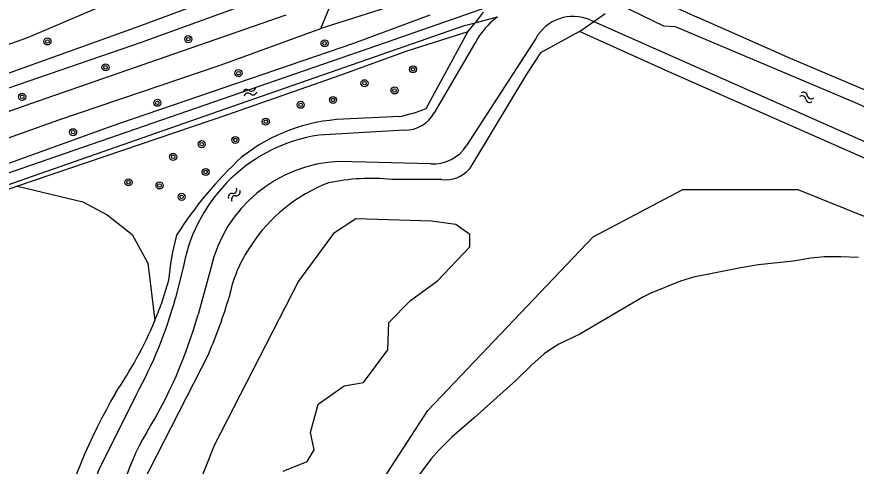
# Model space of a CAD drawing. Extents: x 135999 to 138000, y 396000 to 398501.
# Drawn here: x 136498.7 to 136593.9, y 396096.1 to 396147 of the extents above; entities that cross this region are included whole.
import ezdxf

# ---------------------------------------------------------------- set-up
doc = ezdxf.new("R2010")
doc.units = 0
for name, color, linetype in [('gg-knt-BGT kruinlijn', 7, 'Continuous'), ('gg-knt-bronhoudergrens', 7, 'Continuous'), ('gg-knt-verharding', 7, 'Continuous'), ('gg-kntw-bovenkant insteek waterloop', 7, 'Continuous'), ('gg-kntw-waterlijn', 7, 'Continuous'), ('gt-grn-vlakafsluiter', 7, 'Continuous'), ('gt-symb-boom', 7, 'Continuous'), ('gt-symb-watersymbool', 7, 'Continuous'), ('gx-grn-maaiveld', 7, 'Continuous')]:
    doc.layers.add(name, color=color, linetype=linetype)

# ---------------------------------------------------------------- blocks, each defined once
blk = doc.blocks.new('gt0-BOOM')
at = {"layer": 'gt-symb-boom'}
for radius in [0.4, 0.2]:
    blk.add_circle((0, 0), radius, dxfattribs=at)
blk = doc.blocks.new('gt0-WA')
at = {"layer": 'gt-symb-watersymbool'}
for centre, start, end in [((-0.323, 0.022), 28.07249, 151.92751), ((0.427, 0.422), 208.07248, 331.92751), ((-0.323, -0.428), 28.07249, 151.92751), ((0.427, -0.028), 208.07248, 331.92751)]:
    blk.add_arc(centre, 0.425, start, end, dxfattribs=at)

msp = doc.modelspace()

# ---------------------------------------------------------------- linework, layer by layer
at = {"layer": 'gg-knt-BGT kruinlijn'}
msp.add_lwpolyline([(136435.187, 396121.807), (136439.031, 396123.037), (136442.687, 396124.488), (136449.83, 396127.198), (136453.734, 396128.526), (136457.896, 396129.885), (136462.015, 396131.35), (136466.284, 396132.751), (136470.577, 396134.458), (136474.697, 396135.923), (136478.927, 396137.481), (136489.875, 396140.911), (136493.044, 396142.041), (136496.599, 396143.5), (136500, 396144.715), (136507.897, 396148.082), (136511.761, 396149.567), (136516.073, 396150.862), (136519.603, 396152.015), (136522.862, 396152.984), (136529.152, 396154.633), (136532.27, 396155.768), (136532.824, 396155.944)], dxfattribs=at)
at = {"layer": 'gg-knt-bronhoudergrens'}
for points in [[(136498.758, 396127.832), (136506.179, 396126.038), (136508.914, 396124.594), (136511.771, 396122.35), (136513.553, 396119.092), (136514.323, 396112.583)], [(136470.076, 396000), (136471.555, 396002.111), (136483.833, 396019.638), (136491.578, 396032.224), (136499.324, 396044.81), (136507.003, 396055.386), (136514.681, 396065.963), (136525.383, 396077.078), (136536.085, 396088.193), (136545.286, 396102.396), (136564.035, 396122.067), (136574.226, 396127.431), (136587.277, 396127.431), (136601.044, 396121.888), (136606.068, 396118.756), (136613.675, 396115.71)], [(136550.071, 396120.936), (136550.071, 396122.335), (136548.458, 396123.464), (136545.716, 396123.841), (136537.113, 396124.109), (136534.586, 396122.442), (136530.608, 396117.064), (136526.199, 396108.458), (136521.068, 396098.443), (136516.091, 396085.944)], [(136528.902, 396095.534), (136531.606, 396096.609), (136532.405, 396097.931), (136531.975, 396099.898), (136532.866, 396103.125), (136535.815, 396105.185), (136537.996, 396105.553), (136540.746, 396109.27), (136540.851, 396112.378), (136543.309, 396114.855), (136546.407, 396117.092), (136550.071, 396120.936)]]:
    msp.add_lwpolyline(points, dxfattribs=at)
at = {"layer": 'gg-knt-verharding'}
for p, q in [((136543.569, 396149.041), (136533.156, 396145.714)), ((136533.156, 396145.714), (136534.143, 396148.076))]:
    msp.add_line(p, q, dxfattribs=at)
for points in [[(136442.682, 396116.883), (136472.778, 396127.423), (136500.27, 396137.208), (136529.21, 396147.257)], [(136150.119, 396000), (136168.164, 396006.947), (136204.34, 396020.783), (136241.367, 396034.763), (136259.361, 396041.72), (136295.458, 396056.062), (136352.063, 396078.693), (136380.347, 396089.853), (136422.971, 396106.397), (136436.433, 396111.759), (136473.486, 396124.66), (136503.434, 396135.33), (136521.856, 396141.571), (136533.156, 396145.714)]]:
    msp.add_lwpolyline(points, dxfattribs=at)
at = {"layer": 'gg-kntw-bovenkant insteek waterloop'}
for p, q in [((136549.831, 396145.31), (136542.903, 396143.142)), ((136545.104, 396136.617), (136549.831, 396145.31)), ((136542.134, 396135.724), (136535.724, 396135.418)), ((136550.343, 396130.345), (136549.963, 396129.764)), ((136498.758, 396127.832), (136487.758, 396124.089)), ((136546.883, 396128.594), (136541.209, 396128.594)), ((136515.877, 396117.117), (136515.056, 396114.458)), ((136520.441, 396108.85), (136512.447, 396093.245))]:
    msp.add_line(p, q, dxfattribs=at)
for points in [[(136370.462, 396092.387), (136386.173, 396098.255), (136415.76, 396110.14), (136429.322, 396115.464), (136442.758, 396120.489), (136459.652, 396127.032), (136477.254, 396133.468), (136493.989, 396139.305), (136512.535, 396145.971), (136529.565, 396152.299), (136530.046, 396152.466)], [(136138.46, 396000), (136141.913, 396001.073), (136162.747, 396009.253), (136190.803, 396019.776), (136218.845, 396030.09), (136247.225, 396040.686), (136275.033, 396051.955), (136297.31, 396061.218), (136314.079, 396068.107), (136321.558, 396071.282), (136333.532, 396075.963), (136346.555, 396081.585), (136376.91, 396093.459), (136391.259, 396098.976), (136405.938, 396104.773), (136420.841, 396110.809), (136453.103, 396122.787), (136472.551, 396129.843), (136491.902, 396136.959), (136512.799, 396144.154), (136529.846, 396150.349)], [(136569.1, 396149.945), (136571.155, 396149.133), (136575.832, 396146.985)], [(136510.476, 396135.003), (136536.914, 396144.044), (136545.543, 396147.235)], [(136622.368, 396125.488), (136620.368, 396126.52), (136616.749, 396128.094), (136609.764, 396131.837), (136598.297, 396137.275), (136586.437, 396142.282), (136575.832, 396146.985)], [(136562.486, 396145.374), (136558.08, 396142.947), (136556.477, 396140.508), (136550.343, 396130.345)], [(136617.712, 396120.916), (136572.984, 396140.619), (136562.486, 396145.374)], [(136542.903, 396143.142), (136535.3, 396140.379), (136522.558, 396135.931), (136498.758, 396127.832)], [(136441.618, 396108.214), (136440.427, 396110.619), (136454.744, 396115.112), (136488.443, 396127.075), (136509.073, 396134.515), (136510.476, 396135.003)], [(136594.123, 396119.738), (136592.122, 396119.812), (136590.29, 396119.807), (136588.721, 396119.653), (136586.747, 396119.321), (136582.81, 396118.899), (136580.81, 396118.559), (136575.43, 396117.498), (136573.939, 396117.048), (136570.597, 396115.677), (136569.692, 396115.254), (136562.529, 396111.059), (136560.169, 396109.908), (136559.313, 396109.39), (136558.5, 396108.804), (136557.098, 396107.572), (136555.327, 396105.849), (136550.529, 396101.557), (136548.046, 396099.396), (136546.525, 396097.912), (136545.656, 396096.9), (136543.813, 396094.446)]]:
    msp.add_lwpolyline(points, dxfattribs=at)
for centre, radius, start, end in [((136537.252, 396157.345), 22.166, 282.72304, 290.74623), ((136536.56, 396115.569), 19.867, 92.41205, 128.57278), ((136553.818, 396098.863), 43.796, 132.60031, 147.6916), ((136547.408, 396131.85), 3.298, 260.83347, 320.76711), ((136538.894, 396105.765), 22.946, 84.21069, 102.22153), ((136540.351, 396111.378), 17.959, 110.58355, 147.34752), ((136541.733, 396115.137), 25.931, 164.03057, 175.62007), ((136537.421, 396112.47), 14.918, 144.80774, 169.27348), ((136472.621, 396129.966), 45.18, 337.37118, 339.92445), ((136464.698, 396132.713), 60.636, 336.82494, 343.25919), ((136472.726, 396129.924), 45.067, 325.46017, 337.36976), ((136574.788, 396067.453), 74.7, 150.381, 163.86358)]:
    msp.add_arc(centre, radius, start, end, dxfattribs=at)
at = {"layer": 'gg-kntw-waterlijn'}
for p, q in [((136550.647, 396146.357), (136553.185, 396147.006)), ((136553.185, 396147.006), (136552.341, 396146.292)), ((136563.69, 396146.692), (136564.119, 396146.502)), ((136550.597, 396143.947), (136546.02, 396136.146)), ((136557.533, 396144.578), (136549.691, 396132.424)), ((136542.659, 396134.161), (136532.942, 396133.624)), ((136545.62, 396130.351), (136535.226, 396130.634)), ((136517.6, 396118.937), (136516.687, 396115.129)), ((136520.663, 396118.545), (136519.242, 396113.286))]:
    msp.add_line(p, q, dxfattribs=at)
for points in [[(136441.8, 396109.93), (136451.818, 396113.091), (136468.495, 396118.906), (136494.321, 396128.173), (136522.016, 396137.746), (136540.603, 396144.17), (136551.976, 396148.101), (136552.012, 396148.11)], [(136566.954, 396148.462), (136572.033, 396146.013), (136573.341, 396145.936), (136594.029, 396137.214), (136619.774, 396125.244)], [(136441.8, 396109.93), (136442.28, 396109.169), (136442.837, 396108.908), (136458.469, 396114.505), (136485.153, 396124.06), (136489.462, 396125.124), (136495.113, 396127.095), (136522.291, 396136.576), (136549.47, 396146.056), (136550.647, 396146.357)], [(136564.119, 396146.502), (136603.45, 396129.086), (136617.628, 396122.808)], [(136512.241, 396104.219), (136507.957, 396095.611), (136505.754, 396088.602), (136504.366, 396081.256)]]:
    msp.add_lwpolyline(points, dxfattribs=at)
for centre, radius, start, end in [((136561.798, 396142.179), 4.893, 67.25564, 150.64408), ((136558.022, 396140.246), 8.296, 133.21662, 153.50627), ((136542.659, 396137.999), 3.838, 269.99669, 331.13534), ((136535.817, 396115.264), 18.584, 98.89987, 168.60102), ((136545.875, 396134.884), 4.54, 266.77838, 327.19306), ((136535.914, 396114.988), 15.661, 92.51963, 166.87368), ((136467.316, 396128.888), 51.252, 331.22855, 344.42808), ((136467.856, 396127.751), 53.383, 328.51138, 344.27871), ((136533.631, 396087.579), 23.689, 148.75398, 182.64215)]:
    msp.add_arc(centre, radius, start, end, dxfattribs=at)
at = {"layer": 'gt-grn-vlakafsluiter'}
for p, q in [((136549.831, 396145.31), (136550.647, 396146.357)), ((136562.486, 396145.374), (136564.119, 396146.502))]:
    msp.add_line(p, q, dxfattribs=at)
at = {"layer": 'gx-grn-maaiveld'}
for p, q in [((136551.57, 396147.542), (136550.647, 396146.357)), ((136564.119, 396146.502), (136565.42, 396147.401))]:
    msp.add_line(p, q, dxfattribs=at)

# ---------------------------------------------------------------- block references
at = {"layer": 'gt-symb-boom'}
for p in [(136518.123, 396144.489), (136502.15, 396144.233), (136533.58, 396144.016), (136508.734, 396141.293), (136543.606, 396141.072), (136523.817, 396140.644), (136538.109, 396139.498), (136499.28, 396137.949), (136541.519, 396138.676), (136514.618, 396137.281), (136530.869, 396137.051), (136534.539, 396137.604), (136526.914, 396135.141), (136505.061, 396133.945), (136523.454, 396133.068), (136519.648, 396132.586), (136516.406, 396131.146), (136520.102, 396129.434), (136511.342, 396128.258), (136514.866, 396127.907), (136517.369, 396126.614)]:
    msp.add_blockref('gt0-BOOM', p, dxfattribs=at)
at = {"layer": 'gt-symb-watersymbool'}
for p, rotation in [((136525.049, 396138.474), 19.93904791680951), ((136588.198, 396137.924), -22.38636556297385), ((136523.295, 396126.837), 53.2562033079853)]:
    msp.add_blockref('gt0-WA', p, dxfattribs=dict(at, rotation=rotation))

doc.saveas('drawing.dxf')
